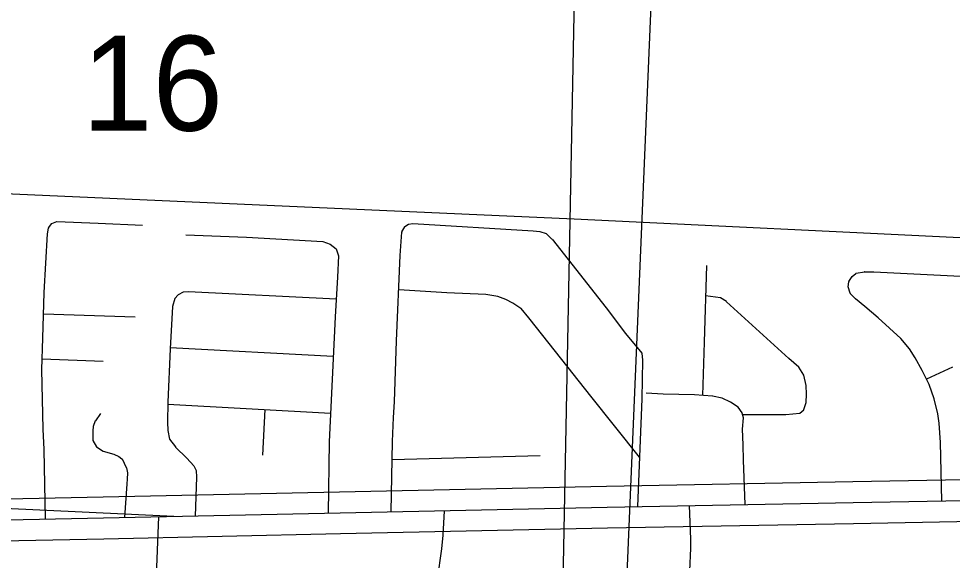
# Model space of a CAD drawing. Extents: x 1219626 to 1426462, y 456797 to 752399.
# Drawn here: x 1256709 to 1261136, y 520076 to 522645 of the extents above; entities that cross this region are included whole.
import ezdxf

# ---------------------------------------------------------------- set-up
doc = ezdxf.new("R2010")
doc.units = 0
for name, color, linetype in [('Local Roads Paved', 7, 'Continuous'), ('Quad Borders', 7, 'Continuous'), ('Section Lines', 7, 'Continuous'), ('Section Numbers', 7, 'Continuous'), ('State Routes Highway Center Lines', 7, 'Continuous'), ('US Route Divided Highway Outline and Fill', 7, 'Continuous'), ('US Routes Highway Center Lines', 7, 'Continuous')]:
    doc.layers.add(name, color=color, linetype=linetype)

msp = doc.modelspace()

# ---------------------------------------------------------------- linework, layer by layer
at = {"layer": 'Local Roads Paved'}
for p, q in [((1256849.9, 521652.7), (1256865.5, 521673.1)), ((1256865.9, 521673.4), (1256889.7, 521683.4)), ((1258540.1, 521659), (1258557.1, 521670.3)), ((1258557.5, 521670.5), (1258577.5, 521673.3)), ((1258577.7, 521673.3), (1259149, 521638.5)), ((1256830.4, 521346.1), (1256844.9, 521625.4)), ((1256844.9, 521625.5), (1256849.7, 521652.3)), ((1258518.6, 521521.5), (1258525.4, 521633.5)), ((1258525.5, 521633.9), (1258539.8, 521658.6)), ((1259149, 521638.5), (1259179.8, 521635.6)), ((1259180.1, 521635.6), (1259209.7, 521626)), ((1259210.1, 521625.8), (1259237.9, 521598.9)), ((1257501.9, 521620.2), (1257789.1, 521608.6)), ((1257789.1, 521608.6), (1258150.6, 521588.3)), ((1258150.8, 521588.2), (1258186.3, 521575.7)), ((1259238, 521598.8), (1259315.3, 521503.2)), ((1258186.6, 521575.6), (1258214.3, 521553.6)), ((1258214.6, 521553.2), (1258225.1, 521520.7)), ((1258225.1, 521520.4), (1258220.3, 521420)), ((1258500.2, 521117.4), (1258518.6, 521521.5)), ((1259315.3, 521503.2), (1259495.2, 521274)), ((1258220.3, 521420), (1258209.7, 521230.5)), ((1260645.9, 521398), (1260661.2, 521421.8)), ((1260661.4, 521422), (1260679.4, 521437.2)), ((1260679.9, 521437.5), (1260719.2, 521445.1)), ((1260719.4, 521445.1), (1260764.7, 521444.2)), ((1260764.7, 521444.2), (1261349.5, 521416.2)), ((1258739, 521344.6), (1258511.2, 521358.8)), ((1260642.9, 521373.8), (1260645.7, 521397.5)), ((1260651.5, 521342.9), (1260642.9, 521373.4)), ((1256823.1, 521129.5), (1256830.4, 521346)), ((1257449.6, 521317.3), (1257438.1, 521279.9)), ((1257465, 521335.7), (1257449.8, 521317.7)), ((1257489.2, 521347.4), (1257465.4, 521336)), ((1257513.4, 521349.4), (1257489.5, 521347.5)), ((1258214.4, 521314.2), (1257513.6, 521349.4)), ((1258924.6, 521337.8), (1258739.1, 521344.6)), ((1258980.7, 521327.2), (1258924.8, 521337.8)), ((1259018.4, 521313.7), (1258980.9, 521327.2)), ((1259052.3, 521296.3), (1259018.5, 521313.6)), ((1260036.4, 521321.4), (1259966.3, 521331.4)), ((1260065.6, 521303.1), (1260036.8, 521321.3)), ((1260676.7, 521316.6), (1260651.8, 521342.5)), ((1260721.2, 521280.8), (1260676.8, 521316.5)), ((1257438.1, 521279.7), (1257426.5, 521079.7)), ((1259090.9, 521271.2), (1259052.4, 521296.2)), ((1259128.7, 521225.7), (1259091.1, 521271)), ((1259495.2, 521274), (1259587, 521152.2)), ((1260360.5, 521034.2), (1260065.7, 521303)), ((1260785, 521226.6), (1260721.2, 521280.8)), ((1257261.9, 521230.3), (1256827, 521244.5)), ((1258209.7, 521230.5), (1258181.6, 520638.8)), ((1260892.3, 521128.1), (1260785, 521226.6)), ((1259587, 521152.2), (1259664.2, 521058.6)), ((1256819.3, 520980.6), (1256823.1, 521129.5)), ((1258490.6, 520827.3), (1258500.2, 521117.4)), ((1260932.9, 521078.7), (1260892.4, 521128)), ((1257426.5, 521079.7), (1257415.8, 520826.4)), ((1257426.9, 521086.4), (1258200.8, 521044)), ((1259664.4, 521058.1), (1259667.3, 521025.6)), ((1260961, 521037.2), (1260933, 521078.7)), ((1256820.6, 521031.6), (1257109.1, 521021.4)), ((1259667.3, 521025.5), (1259663.4, 520841.8)), ((1260407.8, 520992.7), (1260360.5, 521034.2)), ((1260992.9, 520977.2), (1260961, 521037.1)), ((1256825.6, 520698.2), (1256819.3, 520980.5)), ((1260432, 520955.1), (1260408, 520992.5)), ((1261026.7, 520909.5), (1260992.9, 520977.2)), ((1261136.5, 520992.1), (1261013.8, 520935.3)), ((1260442.7, 520905.7), (1260432.1, 520954.8)), ((1260444.7, 520864.1), (1260442.7, 520905.5)), ((1261049.9, 520841.8), (1261026.8, 520909.4)), ((1257415.8, 520826.3), (1257414.9, 520731.6)), ((1259652.6, 520565.9), (1259422.7, 520854.4)), ((1259663.4, 520841.8), (1259643.3, 520330.8)), ((1259764.9, 520865), (1259684.7, 520868.9)), ((1259913.8, 520861.1), (1259764.9, 520865)), ((1259999.8, 520854.4), (1259913.9, 520861.1)), ((1260044.2, 520845.7), (1259999.9, 520854.4)), ((1260084.9, 520826.4), (1260044.5, 520845.6)), ((1260120.6, 520803.2), (1260085, 520826.3)), ((1260443.7, 520825.5), (1260444.7, 520864)), ((1261067.3, 520771.3), (1261050, 520841.8)), ((1257415.8, 520817.4), (1258188, 520773.5)), ((1257867.4, 520574.9), (1257877.7, 520791.2)), ((1260140, 520775.2), (1260120.9, 520803)), ((1260414, 520774.3), (1260431.9, 520790.4)), ((1260432.2, 520790.8), (1260443.6, 520825.2)), ((1257096.5, 520771.9), (1257072.4, 520737.2)), ((1260145.8, 520752), (1260140.1, 520774.9)), ((1260141.1, 520698.8), (1260145.9, 520751.7)), ((1260141.8, 520768.3), (1260347, 520768.3)), ((1260347, 520768.3), (1260413.4, 520774.1)), ((1261074.1, 520726.8), (1261067.4, 520771.2)), ((1256829.4, 520601.5), (1256825.6, 520698.2)), ((1257062.7, 520710.9), (1257060.8, 520689.8)), ((1257072.3, 520737), (1257062.7, 520711.2)), ((1257414.9, 520731.6), (1257415.8, 520692)), ((1261079.9, 520634.9), (1261074.1, 520726.7)), ((1257415.9, 520691.9), (1257423.5, 520650.6)), ((1257423.7, 520650.2), (1257452.6, 520613.7)), ((1257445, 520284.2), (1250687.7, 520604.9)), ((1257060.9, 520644.1), (1257077.1, 520614.6)), ((1257077.4, 520614.2), (1257110, 520594.1)), ((1257452.6, 520613.6), (1257505.8, 520560.5)), ((1258181.6, 520638.7), (1258176.5, 520299.8)), ((1258474.6, 520306.2), (1258480.9, 520639.7)), ((1261086.7, 520357.5), (1261079.9, 520634.9)), ((1256836.8, 520271.4), (1256829.4, 520601.5)), ((1257110.2, 520594), (1257160.3, 520579.6)), ((1257160.4, 520579.5), (1257183.5, 520568.9)), ((1257183.6, 520568.8), (1257198.8, 520557.4)), ((1259182.5, 520572), (1258479.3, 520553)), ((1257199.1, 520557.1), (1257208.7, 520537)), ((1257208.7, 520537), (1257219.3, 520515.8)), ((1257505.8, 520560.4), (1257539.5, 520523.8)), ((1257539.7, 520523.6), (1257550.2, 520502.6)), ((1260153.9, 520340.3), (1260146.9, 520551.7)), ((1257219.4, 520515.6), (1257224.1, 520490.7)), ((1257224.2, 520490.5), (1257223.2, 520460.6)), ((1257550.3, 520502.2), (1257552.2, 520470.6)), ((1257221.3, 520438.4), (1257211.1, 520279.2)), ((1257223.2, 520460.6), (1257221.3, 520438.4)), ((1257552.2, 520470.5), (1257546.2, 520286.3)), ((1258722.1, 520195), (1258728.3, 520311.6)), ((1259888.5, 520335.4), (1259894.7, 520175.9)), ((1258715.4, 520130.2), (1258722.1, 520194.9)), ((1259894.7, 520175.8), (1259894.7, 520134.3)), ((1258695.1, 519985.2), (1258715.4, 520130.1)), ((1259894.7, 520134.3), (1259889.9, 520026))]:
    msp.add_line(p, q, dxfattribs=at)
for points in [[(1256890.1, 521683.5), (1257086.1, 521675.3), (1257296.4, 521666.1)], [(1259970.9, 521475.1), (1259959.3, 521111.6), (1259951.1, 520858.2)], [(1259422.6, 520854.4), (1259254.4, 521067.1), (1259128.7, 521225.7)], [(1258480.9, 520639.7), (1258486.7, 520752.9), (1258490.6, 520827.3)], [(1260146.9, 520551.7), (1260144, 520624.3), (1260141.1, 520698.6)], [(1257060.8, 520689.7), (1257060.8, 520667.5), (1257060.8, 520644.6)], [(1257372.6, 520282.6), (1257359.8, 519963.9), (1257336.6, 519378.9)]]:
    msp.add_lwpolyline(points, dxfattribs=at)
for centre, start, end in [((1256866.3, 521672.5), 112.7824, 142.4959), ((1256890, 521682.5), 87.6023, 112.7824), ((1258557.6, 521669.5), 98.1301, 123.6901), ((1258577.6, 521672.3), 86.5142, 98.1301), ((1256845.9, 521625.4), 169.8753, 177.0288), ((1256850.7, 521652.1), 142.4959, 169.8753), ((1258526.4, 521633.4), 150.0184, 176.5467), ((1258540.6, 521658.1), 123.6901, 150.0184), ((1259148.9, 521637.5), 84.6442, 86.5142), ((1259179.8, 521634.6), 72.1213, 84.6442), ((1259209.4, 521625.1), 46.0051, 72.1213), ((1257789, 521607.6), 86.7862, 87.6863), ((1258150.5, 521587.3), 70.641, 86.7862), ((1259237.2, 521598.2), 38.941, 46.0051), ((1258186, 521574.8), 51.5819, 70.641), ((1258213.7, 521552.8), 17.9279, 51.5819), ((1258224.1, 521520.4), 357.2475, 17.9279), ((1258519.6, 521521.5), 176.5467, 177.3974), ((1259314.5, 521502.5), 38.1252, 38.941), ((1258219.3, 521420.1), 356.7878, 357.2475), ((1260662, 521421.3), 130.1009, 147.3808), ((1260680.1, 521436.5), 101.0409, 130.1009), ((1260719.3, 521444.1), 88.7811, 101.0409), ((1260764.7, 521443.2), 87.2557, 88.7811), ((1260643.9, 521373.7), 173.1572, 195.7086), ((1260646.7, 521397.4), 147.3808, 173.1572), ((1256831.4, 521346), 177.0288, 178.0823), ((1257450.6, 521317), 139.8991, 162.8973), ((1257465.8, 521335.1), 115.641, 139.8991), ((1257489.6, 521346.5), 94.5739, 115.641), ((1257513.5, 521348.4), 87.1253, 94.5739), ((1258739.1, 521345.6), 266.4237, 267.912), ((1258924.6, 521336.8), 79.2611, 87.912), ((1258980.5, 521326.2), 70.2532, 79.2611), ((1259018.1, 521312.7), 62.7839, 70.2532), ((1260036.3, 521320.4), 57.6526, 81.8699), ((1260652.5, 521343.2), 195.7086, 223.9191), ((1260677.4, 521317.3), 223.9191, 231.1886), ((1257439.1, 521279.6), 162.8973, 176.6822), ((1259051.8, 521295.4), 56.9761, 62.7839), ((1259090.3, 521270.4), 39.6855, 56.9761), ((1259494.4, 521273.4), 37.0151, 38.1252), ((1260065, 521302.2), 47.6516, 57.6526), ((1260720.6, 521280), 49.6859, 51.1886), ((1258210.7, 521230.4), 176.7878, 177.287), ((1259127.9, 521225), 38.4033, 39.6855), ((1260784.3, 521225.9), 47.4195, 49.6859), ((1259587.8, 521152.8), 217.0151, 219.5138), ((1256824.1, 521129.4), 178.0823, 178.5121), ((1258501.2, 521117.3), 177.3974, 178.0908), ((1260891.6, 521127.3), 39.4725, 47.4195), ((1257427.5, 521079.6), 176.6822, 177.5959), ((1259663.4, 521058), 5.0425, 39.5138), ((1260932.1, 521078.1), 33.9965, 39.4725), ((1259666.3, 521025.5), 358.794, 5.0425), ((1260361.2, 521035), 227.6516, 228.7314), ((1260960.1, 521036.6), 28.0245, 33.9965), ((1256820.3, 520980.6), 178.5121, 181.2752), ((1260407.2, 520992), 32.6609, 48.7314), ((1260992, 520976.7), 26.5651, 28.0245), ((1261136, 520993.1), 294.8833, 297.4076), ((1260431.2, 520954.5), 12.1715, 32.6609), ((1260441.7, 520905.5), 2.663, 12.1715), ((1261025.8, 520909.1), 18.9246, 26.5651), ((1257416.8, 520826.3), 177.5959, 179.4154), ((1258489.6, 520827.3), 357.0263, 358.0908), ((1259423.4, 520855), 218.3408, 218.5584), ((1259662.4, 520841.8), 357.7519, 358.794), ((1259765, 520866), 267.2409, 268.5121), ((1259913.8, 520860.1), 85.5028, 88.5121), ((1259999.8, 520853.4), 78.9298, 85.5028), ((1260044, 520844.7), 64.5367, 78.9298), ((1260084.5, 520825.5), 57.0306, 64.5367), ((1260443.7, 520864), 358.5679, 2.663), ((1261049, 520841.5), 13.8514, 18.9246), ((1260120, 520802.4), 34.5923, 57.0306), ((1260431.2, 520791.1), 311.8202, 341.5651), ((1260442.7, 520825.5), 341.5651, 358.5679), ((1260139.2, 520774.7), 14.0362, 34.5923), ((1260144.9, 520751.8), 354.8056, 14.0362), ((1260347, 520769.3), 270, 274.9697), ((1260413.3, 520775.1), 274.9697, 311.8202), ((1261066.4, 520771), 8.6525, 13.8514), ((1256826.6, 520698.3), 181.2752, 182.2906), ((1257063.7, 520710.8), 159.6769, 174.8056), ((1257073.3, 520736.7), 145.2222, 159.6769), ((1257415.9, 520731.6), 179.4154, 181.3972), ((1260142.1, 520698.7), 174.8056, 182.2312), ((1261073.1, 520726.6), 3.6139, 8.6525), ((1257061.8, 520689.7), 174.8056, 180), ((1257416.8, 520692), 181.3972, 190.5392), ((1257424.5, 520650.8), 190.5392, 218.2902), ((1257061.8, 520644.6), 180, 208.7398), ((1257077.9, 520615.1), 208.7398, 238.2986), ((1257453.3, 520614.3), 218.2902, 225), ((1258182.6, 520638.7), 177.287, 179.1372), ((1258481.9, 520639.7), 177.0643, 178.9191), ((1261078.9, 520634.8), 1.4086, 3.6139), ((1256828.4, 520601.5), 1.273, 2.2906), ((1257110.5, 520595), 238.2986, 253.9092), ((1257160, 520578.6), 65.3764, 73.9092), ((1257183, 520568), 53.1301, 65.3764), ((1257198.2, 520556.6), 25.4633, 53.1301), ((1257209.6, 520537.4), 205.4633, 206.5651), ((1257505, 520559.7), 42.6467, 45), ((1257538.8, 520523.1), 26.5651, 42.6467), ((1260145.9, 520551.7), 1.8986, 2.2906), ((1257218.4, 520515.4), 10.8855, 26.5651), ((1257223.2, 520490.5), 358.1524, 10.8855), ((1257549.3, 520502.2), 3.4682, 26.5651), ((1257222.3, 520438.3), 175.0303, 176.3381), ((1257222.2, 520460.7), 355.0303, 358.1524), ((1257551.2, 520470.5), 358.1524, 3.4682), ((1258721.1, 520195), 354.0355, 356.9872), ((1259893.7, 520175.8), 0, 2.2546), ((1258714.4, 520130.3), 352.0304, 354.0355), ((1259893.7, 520134.3), 357.4438, 0)]:
    msp.add_arc(centre, 1, start, end, dxfattribs=at)
at = {"layer": 'Quad Borders'}
msp.add_line((1259036.6, 507124.6), (1259933.6, 552576.8), dxfattribs=at)
at = {"layer": 'Section Lines'}
msp.add_line((1259771.6, 524254.1), (1259550.1, 519003.6), dxfattribs=at)
at = {"layer": 'State Routes Highway Center Lines'}
for p, q in [((1259343.1, 521693.7), (1254339, 521916.4)), ((1270492.9, 521155.9), (1259343.1, 521693.7))]:
    msp.add_line(p, q, dxfattribs=at)
at = {"layer": 'US Route Divided Highway Outline and Fill'}
for points in [[(1255738.6, 520348.8), (1257109, 520377), (1258230.7, 520401), (1259497.2, 520428.1), (1260664.7, 520449.9), (1261806.9, 520470.5), (1262977.7, 520497.7), (1264212.9, 520517.3), (1265046.9, 520511.8), (1265306.9, 520508.6), (1265577.1, 520499.8), (1266072, 520476.9), (1267270.3, 520404.1), (1268984.6, 520306.2)], [(1268972.6, 520106.6), (1267258.6, 520204.4), (1266061.3, 520277.2), (1265569.2, 520300), (1265302.4, 520308.6), (1265045, 520311.9), (1264213.8, 520317.3), (1262981.6, 520297.7), (1261811, 520270.6), (1260668.4, 520249.9), (1259501.2, 520228.2), (1258235, 520201), (1257113.2, 520177.1), (1255742.3, 520148.8)]]:
    msp.add_lwpolyline(points, dxfattribs=at)
at = {"layer": 'US Routes Highway Center Lines'}
msp.add_lwpolyline([(1255740.5, 520248.8), (1257111.1, 520277.1), (1258232.9, 520301), (1259499.2, 520328.2), (1260666.6, 520349.9), (1261809, 520370.5), (1262979.6, 520397.7), (1264213.3, 520417.3), (1265046, 520411.8), (1265304.6, 520408.6), (1265573.1, 520399.9), (1266066.6, 520377.1), (1267264.4, 520304.2), (1268978.6, 520206.4)], dxfattribs=at)

# ---------------------------------------------------------------- texts
at = {"layer": 'Section Numbers'}
msp.add_text('16', height=450, rotation=0.0001, dxfattribs=at).set_placement((1257008.5, 522114.3))

doc.saveas('drawing.dxf')
